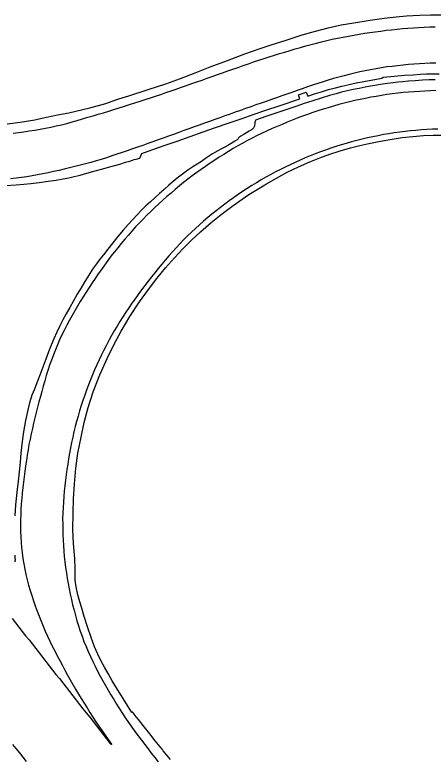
# Model space of a CAD drawing. Extents: x 1948091 to 1975253, y 787267 to 823306.
# Drawn here: x 1964169.3 to 1964360.7, y 804662.2 to 805002.6 of the extents above; entities that cross this region are included whole.
import ezdxf

# ---------------------------------------------------------------- set-up
doc = ezdxf.new("R2010")
doc.units = 0
doc.layers.add('RD_EX_Pavement_Markings', color=7, linetype='Continuous')
doc.layers.add('RD_EX_Road', color=7, linetype='Continuous')

msp = doc.modelspace()

# ---------------------------------------------------------------- linework, layer by layer
at = {"layer": 'RD_EX_Pavement_Markings'}
for points in [[(1964168.51, 804948.34), (1964170.98, 804948.69), (1964173.46, 804949.04), (1964175.93, 804949.44), (1964178.39, 804949.83), (1964180.86, 804950.24), (1964183.31, 804950.72), (1964185.77, 804951.2), (1964188.21, 804951.73), (1964190.64, 804952.3), (1964193.07, 804952.91), (1964195.47, 804953.59), (1964197.88, 804954.28), (1964200.28, 804954.97), (1964202.68, 804955.68), (1964205.08, 804956.38), (1964207.47, 804957.09), (1964209.87, 804957.79), (1964212.27, 804958.51), (1964214.65, 804959.26), (1964217.04, 804960.01), (1964219.42, 804960.76), (1964221.81, 804961.51), (1964224.19, 804962.27), (1964226.57, 804963.04), (1964228.95, 804963.8), (1964231.33, 804964.57), (1964233.7, 804965.35), (1964236.07, 804966.16), (1964238.43, 804966.97), (1964240.8, 804967.78), (1964243.16, 804968.61), (1964245.51, 804969.44), (1964247.87, 804970.27), (1964250.23, 804971.1), (1964252.59, 804971.92), (1964254.95, 804972.75), (1964257.31, 804973.58), (1964259.66, 804974.41), (1964262.02, 804975.24), (1964264.38, 804976.07), (1964266.74, 804976.9), (1964269.09, 804977.73), (1964271.45, 804978.56), (1964273.82, 804979.38), (1964276.18, 804980.19), (1964278.54, 804981.01), (1964280.92, 804981.78), (1964283.3, 804982.55), (1964285.68, 804983.32), (1964288.06, 804984.08), (1964290.44, 804984.83), (1964292.83, 804985.58), (1964295.21, 804986.33), (1964297.61, 804987.03), (1964300.01, 804987.72), (1964302.41, 804988.4), (1964304.83, 804989.05), (1964307.24, 804989.7), (1964309.67, 804990.29), (1964312.1, 804990.85), (1964314.54, 804991.42), (1964316.98, 804991.95), (1964319.44, 804992.41), (1964321.89, 804992.87), (1964324.35, 804993.33), (1964326.82, 804993.73), (1964329.28, 804994.14), (1964331.75, 804994.54), (1964334.23, 804994.87), (1964336.7, 804995.19), (1964339.18, 804995.52), (1964341.67, 804995.78), (1964344.15, 804996.03), (1964346.64, 804996.27), (1964349.13, 804996.47), (1964351.62, 804996.66), (1964354.12, 804996.82), (1964356.61, 804996.94), (1964359.11, 804997.06), (1964361.6, 804997.14)], [(1964361.89, 804980.51), (1964359.39, 804980.41), (1964356.89, 804980.31), (1964354.4, 804980.19), (1964351.91, 804980), (1964349.41, 804979.82), (1964346.93, 804979.56), (1964344.44, 804979.29), (1964341.96, 804979.02), (1964339.48, 804978.73), (1964337.01, 804978.33), (1964334.54, 804977.94), (1964332.09, 804977.47), (1964329.63, 804977), (1964327.19, 804976.46), (1964324.75, 804975.92), (1964322.32, 804975.33), (1964319.9, 804974.73), (1964317.49, 804974.07), (1964315.09, 804973.38), (1964312.69, 804972.67), (1964310.3, 804971.95), (1964307.91, 804971.22), (1964305.54, 804970.4), (1964303.18, 804969.58), (1964300.82, 804968.76), (1964298.46, 804967.93), (1964296.1, 804967.11), (1964293.74, 804966.29), (1964291.38, 804965.46), (1964289.02, 804964.64), (1964286.66, 804963.81), (1964284.3, 804962.99), (1964281.94, 804962.16), (1964279.59, 804961.32), (1964277.23, 804960.48), (1964274.88, 804959.65), (1964272.52, 804958.81), (1964270.16, 804957.97), (1964267.81, 804957.14), (1964265.45, 804956.3), (1964263.1, 804955.46), (1964260.74, 804954.63), (1964258.38, 804953.79), (1964256.03, 804952.95), (1964253.67, 804952.12), (1964251.32, 804951.28), (1964248.96, 804950.44), (1964246.61, 804949.59), (1964244.26, 804948.73), (1964241.92, 804947.87), (1964239.57, 804947.02), (1964237.22, 804946.16), (1964234.87, 804945.31), (1964232.51, 804944.47), (1964230.15, 804943.65), (1964227.79, 804942.82), (1964225.43, 804942), (1964223.07, 804941.17), (1964220.71, 804940.36), (1964218.34, 804939.55), (1964215.98, 804938.74), (1964213.61, 804937.96), (1964211.23, 804937.18), (1964208.85, 804936.43), (1964206.46, 804935.69), (1964204.05, 804935.01), (1964201.65, 804934.33), (1964199.23, 804933.7), (1964196.81, 804933.08), (1964194.38, 804932.48), (1964191.95, 804931.9), (1964189.52, 804931.32), (1964187.07, 804930.8), (1964184.63, 804930.27), (1964182.18, 804929.77), (1964179.73, 804929.3), (1964177.26, 804928.87), (1964174.79, 804928.49), (1964172.32, 804928.12), (1964169.85, 804927.77), (1964167.37, 804927.43)], [(1964361.93, 804967.92), (1964359.43, 804967.82), (1964356.94, 804967.69), (1964354.44, 804967.56), (1964351.95, 804967.39), (1964349.45, 804967.23), (1964346.97, 804966.97), (1964344.48, 804966.7), (1964342, 804966.4), (1964339.53, 804966.05), (1964337.05, 804965.71), (1964334.59, 804965.27), (1964332.13, 804964.83), (1964329.68, 804964.36), (1964327.23, 804963.85), (1964324.78, 804963.34), (1964322.36, 804962.74), (1964319.93, 804962.14), (1964317.52, 804961.49), (1964315.12, 804960.78), (1964312.72, 804960.08), (1964310.33, 804959.35), (1964307.95, 804958.58), (1964305.58, 804957.81), (1964303.21, 804956.99), (1964300.87, 804956.13), (1964298.52, 804955.27), (1964296.21, 804954.32), (1964293.89, 804953.38), (1964291.58, 804952.43), (1964289.27, 804951.47), (1964286.96, 804950.51), (1964284.7, 804949.45), (1964282.44, 804948.37), (1964280.19, 804947.3), (1964277.96, 804946.16), (1964275.74, 804945.02), (1964273.55, 804943.81), (1964271.38, 804942.56), (1964269.22, 804941.32), (1964267.09, 804940.02), (1964264.96, 804938.7), (1964262.84, 804937.38), (1964260.75, 804936.01), (1964258.66, 804934.63), (1964256.6, 804933.22), (1964254.54, 804931.8), (1964252.5, 804930.36), (1964250.49, 804928.88), (1964248.47, 804927.4), (1964246.54, 804925.82), (1964244.61, 804924.23), (1964242.7, 804922.61), (1964240.81, 804920.99), (1964238.92, 804919.35), (1964237.06, 804917.68), (1964235.2, 804916), (1964233.37, 804914.3), (1964231.56, 804912.58), (1964229.75, 804910.86), (1964228, 804909.07), (1964226.26, 804907.27), (1964224.55, 804905.45), (1964222.89, 804903.58), (1964221.24, 804901.71), (1964219.61, 804899.81), (1964217.99, 804897.91), (1964216.4, 804895.97), (1964214.84, 804894.02), (1964213.29, 804892.06), (1964211.81, 804890.04), (1964210.34, 804888.03), (1964208.88, 804886), (1964207.44, 804883.95), (1964206.01, 804881.9), (1964204.61, 804879.83), (1964203.24, 804877.74), (1964201.88, 804875.65), (1964200.55, 804873.53), (1964199.24, 804871.4), (1964197.95, 804869.26), (1964196.71, 804867.09), (1964195.47, 804864.92), (1964194.29, 804862.71), (1964193.13, 804860.5), (1964191.96, 804858.29), (1964190.88, 804856.04), (1964189.81, 804853.78), (1964188.82, 804851.48), (1964187.86, 804849.17), (1964186.94, 804846.85), (1964186.05, 804844.51), (1964185.22, 804842.15), (1964184.44, 804839.78), (1964183.7, 804837.39), (1964183, 804834.99), (1964182.3, 804832.59), (1964181.64, 804830.18), (1964180.98, 804827.77), (1964180.33, 804825.35), (1964179.72, 804822.93), (1964179.11, 804820.5), (1964178.51, 804818.08), (1964177.91, 804815.65), (1964177.32, 804813.22), (1964176.79, 804810.78), (1964176.26, 804808.34), (1964175.78, 804805.88), (1964175.36, 804803.42), (1964174.94, 804800.95), (1964174.57, 804798.48), (1964174.21, 804796.01), (1964173.86, 804793.53), (1964173.55, 804791.05), (1964173.23, 804788.57), (1964172.94, 804786.09), (1964172.7, 804783.6), (1964172.46, 804781.11), (1964172.28, 804778.62), (1964172.12, 804776.12), (1964171.99, 804773.63), (1964171.91, 804771.13), (1964171.84, 804768.63), (1964171.9, 804766.13), (1964172, 804763.63), (1964172.2, 804761.14), (1964172.43, 804758.65), (1964172.72, 804756.17), (1964173.04, 804753.69), (1964173.44, 804751.22), (1964173.87, 804748.76), (1964174.4, 804746.32), (1964174.94, 804743.87), (1964175.58, 804741.46), (1964176.27, 804739.05), (1964177.03, 804736.67), (1964177.81, 804734.3), (1964178.63, 804731.94), (1964179.46, 804729.58), (1964180.37, 804727.25), (1964181.29, 804724.92), (1964182.25, 804722.62), (1964183.24, 804720.32), (1964184.27, 804718.04), (1964185.35, 804715.79), (1964186.43, 804713.54), (1964187.56, 804711.3), (1964188.7, 804709.08), (1964189.85, 804706.86), (1964191.04, 804704.67), (1964192.24, 804702.47), (1964193.44, 804700.28), (1964194.66, 804698.1), (1964195.89, 804695.92), (1964197.12, 804693.74), (1964198.37, 804691.58), (1964199.68, 804689.45), (1964201, 804687.33), (1964202.33, 804685.21), (1964203.67, 804683.1), (1964205.01, 804680.99), (1964206.4, 804678.91), (1964207.78, 804676.83), (1964209.21, 804674.78), (1964210.64, 804672.73), (1964212.07, 804670.68), (1964213.51, 804668.63), (1964213.6, 804668.49)], [(1964362.81, 804950.28), (1964360.31, 804950.2), (1964357.82, 804950.07), (1964355.32, 804949.93), (1964352.83, 804949.7), (1964350.34, 804949.47), (1964347.86, 804949.2), (1964345.38, 804948.91), (1964342.9, 804948.57), (1964340.43, 804948.17), (1964337.97, 804947.74), (1964335.52, 804947.26), (1964333.07, 804946.78), (1964330.62, 804946.26), (1964328.19, 804945.69), (1964325.77, 804945.08), (1964323.34, 804944.46), (1964320.95, 804943.75), (1964318.56, 804943.03), (1964316.18, 804942.26), (1964313.81, 804941.48), (1964311.45, 804940.66), (1964309.1, 804939.81), (1964306.76, 804938.92), (1964304.44, 804937.98), (1964302.13, 804937.05), (1964299.84, 804936.04), (1964297.56, 804935.02), (1964295.29, 804933.97), (1964293.04, 804932.88), (1964290.79, 804931.79), (1964288.57, 804930.64), (1964286.36, 804929.47), (1964284.16, 804928.29), (1964282.01, 804927.01), (1964279.87, 804925.73), (1964277.74, 804924.42), (1964275.62, 804923.09), (1964273.52, 804921.73), (1964271.47, 804920.3), (1964269.42, 804918.87), (1964267.41, 804917.39), (1964265.4, 804915.9), (1964263.42, 804914.39), (1964261.44, 804912.85), (1964259.47, 804911.32), (1964257.55, 804909.72), (1964255.63, 804908.12), (1964253.75, 804906.47), (1964251.91, 804904.78), (1964250.09, 804903.07), (1964248.3, 804901.33), (1964246.53, 804899.56), (1964244.8, 804897.76), (1964243.08, 804895.94), (1964241.4, 804894.09), (1964239.74, 804892.22), (1964238.13, 804890.31), (1964236.51, 804888.4), (1964234.94, 804886.46), (1964233.37, 804884.51), (1964231.81, 804882.56), (1964230.27, 804880.59), (1964228.76, 804878.6), (1964227.25, 804876.6), (1964225.76, 804874.6), (1964224.32, 804872.55), (1964222.88, 804870.51), (1964221.46, 804868.46), (1964220.05, 804866.39), (1964218.67, 804864.31), (1964217.35, 804862.19), (1964216.05, 804860.05), (1964214.8, 804857.88), (1964213.56, 804855.71), (1964212.37, 804853.52), (1964211.2, 804851.31), (1964210.06, 804849.08), (1964208.95, 804846.84), (1964207.87, 804844.59), (1964206.83, 804842.31), (1964205.79, 804840.04), (1964204.8, 804837.74), (1964203.87, 804835.43), (1964202.94, 804833.1), (1964202.11, 804830.74), (1964201.28, 804828.39), (1964200.47, 804826.02), (1964199.71, 804823.64), (1964198.94, 804821.26), (1964198.22, 804818.87), (1964197.58, 804816.45), (1964196.95, 804814.03), (1964196.37, 804811.6), (1964195.81, 804809.16), (1964195.25, 804806.73), (1964194.81, 804804.27), (1964194.36, 804801.81), (1964193.92, 804799.35), (1964193.51, 804796.88), (1964193.13, 804794.41), (1964192.76, 804791.94), (1964192.48, 804789.45), (1964192.2, 804786.97), (1964191.93, 804784.48), (1964191.73, 804781.99), (1964191.54, 804779.5), (1964191.37, 804777), (1964191.27, 804774.51), (1964191.17, 804772.01), (1964191.2, 804769.51), (1964191.24, 804767.01), (1964191.34, 804764.51), (1964191.46, 804762.01), (1964191.59, 804759.52), (1964191.77, 804757.02), (1964191.94, 804754.53), (1964192.14, 804752.04), (1964192.5, 804749.56), (1964192.87, 804747.09), (1964193.28, 804744.62), (1964193.72, 804742.16), (1964194.16, 804739.7), (1964194.67, 804737.25), (1964195.21, 804734.81), (1964195.76, 804732.37), (1964196.38, 804729.95), (1964197, 804727.53), (1964197.72, 804725.14), (1964198.46, 804722.75), (1964199.24, 804720.38), (1964200.06, 804718.01), (1964200.94, 804715.67), (1964201.88, 804713.36), (1964202.85, 804711.05), (1964203.89, 804708.78), (1964204.93, 804706.51), (1964206.03, 804704.26), (1964207.14, 804702.02), (1964208.33, 804699.82), (1964209.52, 804697.62), (1964210.74, 804695.44), (1964212, 804693.28), (1964213.27, 804691.13), (1964214.58, 804689), (1964215.89, 804686.87), (1964217.25, 804684.77), (1964218.6, 804682.67), (1964219.98, 804680.59), (1964221.38, 804678.52), (1964222.8, 804676.46), (1964224.28, 804674.44), (1964225.76, 804672.42), (1964227.24, 804670.41), (1964228.74, 804668.41), (1964230.24, 804666.41), (1964231.75, 804664.42), (1964233.28, 804662.45), (1964234.82, 804660.47)], [(1964168.08, 804726.15), (1964169.62, 804724.18), (1964171.16, 804722.22), (1964172.7, 804720.25), (1964174.24, 804718.28), (1964175.79, 804716.32), (1964177.33, 804714.35), (1964178.87, 804712.38), (1964180.41, 804710.42), (1964181.96, 804708.45), (1964183.5, 804706.49), (1964185.04, 804704.52), (1964186.58, 804702.55), (1964188.13, 804700.59), (1964189.67, 804698.62), (1964191.21, 804696.65), (1964192.75, 804694.69), (1964194.3, 804692.72), (1964195.84, 804690.75), (1964197.38, 804688.79), (1964198.92, 804686.82), (1964200.47, 804684.85), (1964202.01, 804682.89), (1964203.55, 804680.92), (1964205.09, 804678.95), (1964206.64, 804676.99), (1964208.18, 804675.02), (1964209.72, 804673.05), (1964211.26, 804671.08), (1964212.81, 804669.12), (1964213.5, 804668.24)], [(1964168.3, 804668.53), (1964169.84, 804666.56), (1964171.38, 804664.59), (1964172.92, 804662.63), (1964174.46, 804660.66)]]:
    msp.add_lwpolyline(points, dxfattribs=at)
at = {"layer": 'RD_EX_Road'}
for points in [[(1964163.52, 804952.39), (1964171.71, 804953.43), (1964178.53, 804954.53), (1964181.66, 804955.29), (1964188.86, 804956.74), (1964193.99, 804957.8), (1964203.6, 804960), (1964210.99, 804962.03), (1964213.87, 804963.02), (1964216.96, 804964.12), (1964221.42, 804965.58), (1964230.31, 804968.37), (1964238.42, 804970.97), (1964245.16, 804973.39), (1964251.79, 804975.99), (1964258.7, 804978.81), (1964266.55, 804981.76), (1964274.46, 804984.68), (1964281.57, 804987.16), (1964286.53, 804988.82), (1964293.37, 804991.02), (1964300.74, 804993.42), (1964306.91, 804995.17), (1964312.66, 804996.59), (1964318.65, 804997.98), (1964324.41, 804998.99), (1964331.81, 805000.15), (1964338.28, 805001.04), (1964343.79, 805001.64), (1964348.54, 805002.11), (1964354.41, 805002.43), (1964359.48, 805002.59), (1964366.95, 805002.54)], [(1964164.86, 804924.46), (1964169.88, 804924.78), (1964173.47, 804925.06), (1964176.67, 804925.38), (1964180.49, 804925.84), (1964184.49, 804926.37), (1964188.18, 804926.94), (1964191.41, 804927.5), (1964194.03, 804928.01), (1964196.47, 804928.56), (1964199.16, 804929.24), (1964202.28, 804930.09), (1964206.03, 804931.14), (1964209.58, 804932.14), (1964212.14, 804932.84), (1964214.46, 804933.48), (1964217.29, 804934.29), (1964220, 804935.09), (1964221.92, 804935.66), (1964223.2, 804936.05), (1964223.97, 804936.28), (1964224.85, 804936.52), (1964226.44, 804936.94), (1964227.36, 804939.14), (1964232, 804940.77), (1964237.59, 804942.71), (1964243.62, 804944.8), (1964249.59, 804946.89), (1964255.45, 804948.95), (1964261.18, 804950.95), (1964266.93, 804952.95), (1964272.86, 804955.02), (1964278.81, 804957.08), (1964284.64, 804959.06), (1964289.73, 804960.77), (1964293.48, 804962.02), (1964296.56, 804963.05), (1964299.65, 804964.12), (1964299.07, 804965.98), (1964302.59, 804967.13), (1964303.28, 804965.33), (1964306.38, 804966.36), (1964309.54, 804967.41), (1964312.73, 804968.39), (1964315.94, 804969.23), (1964318.98, 804969.95), (1964321.65, 804970.56), (1964324.04, 804971.09), (1964326.23, 804971.56), (1964328.15, 804971.95), (1964329.71, 804972.29), (1964332.26, 804972.76), (1964337.13, 804973.55), (1964337.8, 804974), (1964342.87, 804974.57), (1964347.5, 804974.94), (1964351.51, 804975.18), (1964354.74, 804975.37), (1964357.61, 804975.51), (1964360.56, 804975.6), (1964363.44, 804975.63)], [(1964361.54, 804972.91), (1964358.86, 804972.81), (1964355.81, 804972.65), (1964352.4, 804972.45), (1964349.36, 804972.23), (1964346.78, 804971.99), (1964344.52, 804971.75), (1964342.43, 804971.5), (1964339.8, 804971.15), (1964336.67, 804970.7), (1964334.06, 804970.3), (1964332, 804969.95), (1964329.6, 804969.5), (1964326.8, 804968.94), (1964324.03, 804968.34), (1964321.36, 804967.73), (1964318.81, 804967.12), (1964316.28, 804966.47), (1964313.19, 804965.6), (1964309.5, 804964.49), (1964305.62, 804963.27), (1964301.65, 804961.97), (1964297.88, 804960.69), (1964294.27, 804959.44), (1964290.48, 804958.13), (1964286.41, 804956.76), (1964284.21, 804956.01), (1964279.48, 804954.39), (1964279.41, 804954.22), (1964279.29, 804953.87), (1964279.17, 804953.49), (1964279.1, 804953.09), (1964279.07, 804952.66), (1964279.01, 804952.15), (1964278.91, 804951.57), (1964278.82, 804951.3), (1964278.7, 804951.04), (1964278.56, 804950.79), (1964278.35, 804950.53), (1964278.04, 804950.25), (1964277.64, 804949.95), (1964276.58, 804949.28), (1964275.27, 804948.5), (1964273.81, 804947.67), (1964272.77, 804947.08), (1964272.21, 804946.73), (1964272, 804946.56), (1964271.82, 804946.38), (1964271.68, 804946.19), (1964271.43, 804945.83), (1964271.2, 804945.53), (1964270.98, 804945.35), (1964269.96, 804944.68), (1964268.28, 804943.7), (1964266.73, 804942.81), (1964265.38, 804942.06), (1964263.86, 804941.21), (1964262.2, 804940.27), (1964260.86, 804939.51), (1964259.81, 804938.89), (1964258.4, 804937.99), (1964256.58, 804936.77), (1964254.65, 804935.5), (1964252.68, 804934.23), (1964250.79, 804932.99), (1964248.97, 804931.78), (1964247.17, 804930.5), (1964245.36, 804929.13), (1964243.56, 804927.74), (1964241.75, 804926.28), (1964239.76, 804924.58), (1964237.58, 804922.63), (1964235.47, 804920.73), (1964233.44, 804918.89), (1964231.38, 804917.01), (1964229.29, 804915.07), (1964227.27, 804913.1), (1964225.32, 804911.08), (1964223.29, 804908.94), (1964221.14, 804906.64), (1964218.86, 804904.04), (1964216.45, 804901.14), (1964214.07, 804898.18), (1964211.79, 804895.25), (1964209.85, 804892.77), (1964208.25, 804890.72), (1964206.62, 804888.53), (1964204.91, 804886.09), (1964203.16, 804883.39), (1964201.36, 804880.46), (1964199.58, 804877.55), (1964197.85, 804874.66), (1964196.12, 804871.69), (1964194.4, 804868.65), (1964192.81, 804865.75), (1964191.33, 804863), (1964189.89, 804860.16), (1964188.48, 804857.22), (1964187.16, 804854.27), (1964185.93, 804851.31), (1964184.71, 804848.21), (1964183.46, 804844.9), (1964182.12, 804841.33), (1964180.75, 804837.63), (1964179.68, 804834.77), (1964178.94, 804832.82), (1964178.29, 804831.19), (1964177.68, 804829.77), (1964177.14, 804828.4), (1964176.65, 804826.98), (1964176.06, 804824.95), (1964175.38, 804822.32), (1964174.74, 804819.57), (1964174.15, 804816.83), (1964173.67, 804814.22), (1964173.27, 804811.64), (1964172.85, 804808.41), (1964172.4, 804804.65), (1964172.08, 804801.81), (1964171.88, 804799.94), (1964171.69, 804797.71), (1964171.47, 804794.75), (1964170.82, 804789.04), (1964170.2, 804784), (1964169.63, 804778.22), (1964169.32, 804773.19)], [(1964240.52, 804661.6), (1964238.83, 804663.64), (1964237.24, 804665.59), (1964236.79, 804666.15), (1964235.73, 804667.46), (1964234.3, 804669.25), (1964232.94, 804670.95), (1964231.67, 804672.58), (1964230.45, 804674.14), (1964229.26, 804675.65), (1964228.09, 804677.12), (1964226.96, 804678.54), (1964225.87, 804679.89), (1964224.87, 804681.14), (1964223.94, 804682.3), (1964223.09, 804683.35), (1964222.85, 804683.16), (1964218.83, 804689.46), (1964216.29, 804693.57), (1964213.84, 804697.65), (1964211.98, 804700.9), (1964210.31, 804703.93), (1964208.67, 804706.98), (1964207.25, 804709.79), (1964205.82, 804713.12), (1964204.2, 804717.47), (1964202.52, 804722.41), (1964201.06, 804727.1), (1964199.94, 804730.83), (1964199.05, 804733.73), (1964198.19, 804737.07), (1964197.39, 804740.72), (1964196.96, 804743.68), (1964196.87, 804746.2), (1964196.93, 804749), (1964196.69, 804753.59), (1964196.12, 804760.54), (1964195.82, 804766.86), (1964195.92, 804774.51), (1964196.18, 804780.93), (1964196.58, 804787.65), (1964197.16, 804794.98), (1964198.17, 804801.87), (1964199.58, 804809.18), (1964201.05, 804815.89), (1964202.84, 804822.75), (1964205.14, 804829.99), (1964208.2, 804837.81), (1964211.5, 804845.3), (1964214.64, 804851.55), (1964218.01, 804857.72), (1964221.97, 804864.46), (1964226.36, 804871.2), (1964230.4, 804876.85), (1964234.27, 804881.87), (1964238.24, 804886.67), (1964242.32, 804891.3), (1964246.38, 804895.64), (1964250.06, 804899.34), (1964254.23, 804903.25), (1964259.14, 804907.53), (1964263.63, 804911.16), (1964268.53, 804914.8), (1964273.27, 804918.18), (1964276.42, 804920.29), (1964280.1, 804922.63), (1964284.43, 804925.27), (1964288.98, 804927.85), (1964293.93, 804930.48), (1964299.15, 804933.02), (1964304.3, 804935.33), (1964308.81, 804937.15), (1964313.37, 804938.79), (1964318.16, 804940.32), (1964322.84, 804941.67), (1964327.07, 804942.79), (1964331.28, 804943.74), (1964336.55, 804944.78), (1964341.9, 804945.73), (1964346.57, 804946.38), (1964351.43, 804946.91), (1964356.24, 804947.27), (1964360.66, 804947.49), (1964364.79, 804947.54)], [(1964169.25, 804755.2), (1964169.37, 804753.91), (1964169.39, 804752.88), (1964169.35, 804752.49), (1964169.28, 804752.16)]]:
    msp.add_lwpolyline(points, dxfattribs=at)

doc.saveas('drawing.dxf')
